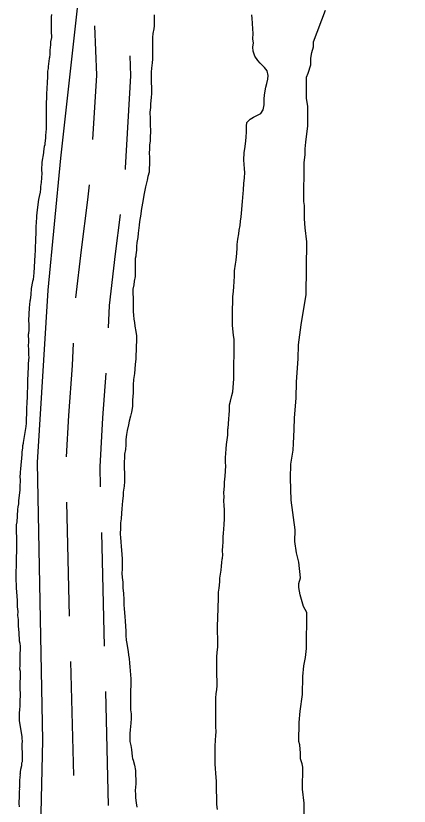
# Model space of a CAD drawing. Extents: x 3172231 to 3210228, y 940198 to 965780.
# Drawn here: x 3177788 to 3178134, y 956390 to 957085 of the extents above; entities that cross this region are included whole.
import ezdxf

# ---------------------------------------------------------------- set-up
doc = ezdxf.new("R2010")
doc.units = 0
for name, color, linetype in [('V-ROAD-CNTR', 7, 'Continuous'), ('V-SITE-VEGE', 7, 'Continuous'), ('V-TOPO-SHOR', 7, 'Continuous')]:
    doc.layers.add(name, color=color, linetype=linetype)

msp = doc.modelspace()

# ---------------------------------------------------------------- linework, layer by layer
at = {"layer": 'V-ROAD-CNTR'}
for p, q in [((3177832.784, 956657.308), (3177835.313, 956557.34)), ((3177863.462, 956630.879), (3177865.992, 956530.911)), ((3177836.325, 956517.353), (3177838.855, 956417.385)), ((3177867.004, 956490.924), (3177869.533, 956390.956))]:
    msp.add_line(p, q, dxfattribs=at)
for points in [[(3177857.528, 957076.053), (3177859.118, 957032.487), (3177855.793, 956976.18)], [(3177888.512, 957049.633), (3177889.15, 957032.149), (3177884.366, 956951.126), (3177884.225, 956949.794)], [(3177852.631, 956936.316), (3177851.231, 956923.09), (3177845.845, 956879.225), (3177840.873, 956837.011)], [(3177879.853, 956910.034), (3177875.631, 956875.643), (3177870.285, 956830.26), (3177869.394, 956810.626)], [(3177838.749, 956797.078), (3177837.857, 956777.419), (3177834.467, 956733.524), (3177832.443, 956697.285)], [(3177867.426, 956770.677), (3177864.403, 956731.532), (3177862.003, 956688.554), (3177862.45, 956670.866)]]:
    msp.add_lwpolyline(points, dxfattribs=at)
at = {"layer": 'V-SITE-VEGE'}
for p, q in [((3177819.327, 957083.703), (3177819.243, 957074.292)), ((3177819.557, 957085.794), (3177819.327, 957083.703)), ((3177819.243, 957074.292), (3177819.436, 957072.408)), ((3177819.436, 957072.408), (3177819.407, 957069.272)), ((3177819.407, 957069.272), (3177819.602, 957067.595)), ((3177818.713, 957061.748), (3177818.69, 957059.239)), ((3177819.585, 957065.713), (3177818.713, 957061.748)), ((3177819.602, 957067.595), (3177819.585, 957065.713)), ((3177818.69, 957059.239), (3177818.23, 957054.433)), ((3177817.757, 957048.162), (3177817.746, 957047.117)), ((3177818.199, 957051.086), (3177817.757, 957048.162)), ((3177818.23, 957054.433), (3177818.199, 957051.086)), ((3177817.746, 957047.117), (3177816.638, 957040.228)), ((3177816.182, 957036.046), (3177816.141, 957031.446)), ((3177816.62, 957038.552), (3177816.182, 957036.046)), ((3177816.638, 957040.228), (3177816.62, 957038.552)), ((3177816.141, 957031.446), (3177815.881, 957025.802)), ((3177815.422, 957021.204), (3177815.375, 957015.975)), ((3177815.881, 957025.802), (3177815.422, 957021.204)), ((3177815.141, 957013.26), (3177815.092, 957007.822)), ((3177815.375, 957015.975), (3177815.141, 957013.26)), ((3177815.092, 957007.822), (3177814.853, 957004.269)), ((3177814.853, 957004.269), (3177815.043, 957002.385)), ((3177815.043, 957002.385), (3177814.898, 956986.07)), ((3177814.898, 956986.07), (3177814.652, 956981.892)), ((3177814.427, 956980.221), (3177814.402, 956977.293)), ((3177814.652, 956981.892), (3177814.427, 956980.221)), ((3177813.72, 956971.444), (3177813.288, 956969.774)), ((3177813.734, 956972.908), (3177813.72, 956971.444)), ((3177814.402, 956977.293), (3177813.734, 956972.908)), ((3177812.62, 956965.388), (3177812.612, 956964.341)), ((3177813.288, 956969.774), (3177812.62, 956965.388)), ((3177812.612, 956964.341), (3177811.074, 956956.198)), ((3177811.074, 956956.198), (3177811.01, 956949.09)), ((3177811.199, 956946.579), (3177810.494, 956938.219)), ((3177811.01, 956949.09), (3177811.199, 956946.579)), ((3177810.494, 956938.219), (3177810.046, 956934.668)), ((3177810.027, 956932.786), (3177809.581, 956929.65)), ((3177810.046, 956934.668), (3177810.027, 956932.786)), ((3177808.27, 956923.387), (3177807.373, 956916.496)), ((3177808.924, 956926.101), (3177808.27, 956923.387)), ((3177809.581, 956929.65), (3177808.924, 956926.101)), ((3177807.373, 956916.496), (3177807.142, 956913.989)), ((3177806.704, 956911.9), (3177806.466, 956908.765)), ((3177807.142, 956913.989), (3177806.704, 956911.9)), ((3177806.218, 956904.376), (3177805.954, 956898.314)), ((3177806.448, 956906.674), (3177806.218, 956904.376)), ((3177806.466, 956908.765), (3177806.448, 956906.674)), ((3177805.954, 956898.314), (3177805.901, 956892.247)), ((3177805.673, 956890.158), (3177805.637, 956886.185)), ((3177805.901, 956892.247), (3177805.673, 956890.158)), ((3177805.391, 956882.005), (3177805.358, 956878.239)), ((3177805.637, 956886.185), (3177805.391, 956882.005)), ((3177804.907, 956874.69), (3177804.858, 956869.252)), ((3177805.358, 956878.239), (3177804.907, 956874.69)), ((3177804.858, 956869.252), (3177804.137, 956858.802)), ((3177804.137, 956858.802), (3177803.46, 956853.159)), ((3177803.025, 956851.281), (3177801.921, 956845.016)), ((3177803.46, 956853.159), (3177803.025, 956851.281)), ((3177801.459, 956840.003), (3177800.789, 956834.989)), ((3177801.921, 956845.016), (3177801.459, 956840.003)), ((3177800.777, 956833.943), (3177800.099, 956828.303)), ((3177800.789, 956834.989), (3177800.777, 956833.943)), ((3177800.099, 956828.303), (3177799.581, 956817.012)), ((3177799.581, 956817.012), (3177799.761, 956813.875)), ((3177799.761, 956813.875), (3177799.716, 956808.855)), ((3177799.478, 956805.719), (3177799.259, 956804.677)), ((3177799.716, 956808.855), (3177799.478, 956805.719)), ((3177799.421, 956799.237), (3177799.165, 956794.011)), ((3177799.259, 956804.677), (3177799.421, 956799.237)), ((3177799.165, 956794.011), (3177799.361, 956792.756)), ((3177799.361, 956792.756), (3177799.538, 956788.989)), ((3177799.712, 956785.012), (3177799.239, 956778.952)), ((3177799.538, 956788.989), (3177799.513, 956786.27)), ((3177799.513, 956786.27), (3177799.712, 956785.012)), ((3177799.239, 956778.952), (3177799.196, 956774.141)), ((3177798.966, 956772.261), (3177798.94, 956768.917)), ((3177799.196, 956774.141), (3177798.966, 956772.261)), ((3177798.702, 956765.781), (3177798.624, 956756.997)), ((3177798.94, 956768.917), (3177798.702, 956765.781)), ((3177798.624, 956756.997), (3177798.399, 956755.117)), ((3177798.399, 956755.117), (3177798.34, 956748.636)), ((3177798.112, 956746.545), (3177797.83, 956738.391)), ((3177798.34, 956748.636), (3177798.112, 956746.545)), ((3177797.61, 956737.347), (3177797.58, 956733.792)), ((3177797.83, 956738.391), (3177797.61, 956737.347)), ((3177797.352, 956731.909), (3177797.305, 956726.683)), ((3177797.58, 956733.792), (3177797.352, 956731.909)), ((3177797.074, 956723.967), (3177794.647, 956709.975)), ((3177797.305, 956726.683), (3177797.074, 956723.967)), ((3177794.637, 956708.931), (3177794.201, 956706.844)), ((3177794.647, 956709.975), (3177794.637, 956708.931)), ((3177793.736, 956701.62), (3177793.715, 956699.316)), ((3177794.184, 956704.962), (3177793.736, 956701.62)), ((3177794.201, 956706.844), (3177794.184, 956704.962)), ((3177793.715, 956699.316), (3177792.345, 956686.573)), ((3177792.099, 956682.393), (3177791.872, 956680.304)), ((3177791.872, 956680.304), (3177792.046, 956676.538)), ((3177792.107, 956683.646), (3177792.099, 956682.393)), ((3177792.345, 956686.573), (3177792.107, 956683.646)), ((3177792.046, 956676.538), (3177791.999, 956671.098)), ((3177791.761, 956668.174), (3177790.631, 956658.562)), ((3177791.999, 956671.098), (3177791.761, 956668.174)), ((3177790.166, 956653.34), (3177789.935, 956650.831)), ((3177790.608, 956656.054), (3177790.166, 956653.34)), ((3177790.631, 956658.562), (3177790.608, 956656.054)), ((3177789.468, 956645.398), (3177789.451, 956643.725)), ((3177789.935, 956650.831), (3177789.468, 956645.398)), ((3177789.212, 956640.171), (3177788.767, 956637.456)), ((3177789.224, 956641.636), (3177789.212, 956640.171)), ((3177789.451, 956643.725), (3177789.224, 956641.636)), ((3177788.767, 956637.456), (3177788.72, 956632.018)), ((3177788.72, 956632.018), (3177788.874, 956625.743)), ((3177788.874, 956625.743), (3177788.839, 956621.979)), ((3177788.839, 956621.979), (3177789.021, 956619.048)), ((3177789.021, 956619.048), (3177788.98, 956614.446)), ((3177788.98, 956614.446), (3177788.511, 956608.806)), ((3177788.511, 956608.806), (3177788.333, 956588.939)), ((3177788.333, 956588.939), (3177788.714, 956584.753)), ((3177788.714, 956584.753), (3177788.689, 956582.035)), ((3177788.689, 956582.035), (3177789.255, 956574.918)), ((3177789.255, 956574.918), (3177789.427, 956570.943)), ((3177789.427, 956570.943), (3177789.408, 956568.854)), ((3177789.408, 956568.854), (3177789.588, 956565.503)), ((3177789.588, 956565.503), (3177789.967, 956561.317)), ((3177789.967, 956561.317), (3177789.937, 956557.762)), ((3177789.937, 956557.762), (3177790.326, 956554.413)), ((3177790.326, 956554.413), (3177790.481, 956548.554)), ((3177790.481, 956548.554), (3177790.85, 956542.906)), ((3177790.85, 956542.906), (3177791.411, 956535.58)), ((3177791.411, 956535.58), (3177791.813, 956533.487)), ((3177791.813, 956533.487), (3177792.202, 956530.552)), ((3177792.202, 956530.552), (3177792.171, 956526.79)), ((3177791.946, 956525.328), (3177791.845, 956514.033)), ((3177792.171, 956526.79), (3177791.946, 956525.328)), ((3177791.845, 956514.033), (3177791.61, 956511.108)), ((3177791.61, 956511.108), (3177792.009, 956509.013)), ((3177792.009, 956509.013), (3177791.872, 956493.33)), ((3177791.872, 956493.33), (3177792.04, 956488.935)), ((3177792.013, 956486.217), (3177791.79, 956484.546)), ((3177792.04, 956488.935), (3177792.013, 956486.217)), ((3177791.739, 956478.691), (3177791.493, 956474.72)), ((3177791.79, 956484.546), (3177791.739, 956478.691)), ((3177791.266, 956472.629), (3177791.2, 956465.52)), ((3177791.493, 956474.72), (3177791.266, 956472.629)), ((3177791.2, 956465.52), (3177793.582, 956451.276)), ((3177793.582, 956451.276), (3177793.568, 956449.603)), ((3177793.523, 956444.374), (3177793.496, 956441.657)), ((3177793.76, 956447.719), (3177793.523, 956444.374)), ((3177793.568, 956449.603), (3177793.76, 956447.719)), ((3177793.496, 956441.657), (3177793.875, 956437.053)), ((3177793.875, 956437.053), (3177793.805, 956429.313)), ((3177793.355, 956425.762), (3177792.49, 956422.633)), ((3177793.375, 956428.062), (3177793.355, 956425.762)), ((3177793.805, 956429.313), (3177793.375, 956428.062)), ((3177791.806, 956416.366), (3177791.561, 956412.184)), ((3177792.026, 956417.408), (3177791.806, 956416.366)), ((3177792.036, 956418.664), (3177791.825, 956418.457)), ((3177791.825, 956418.457), (3177792.026, 956417.408)), ((3177792.052, 956420.546), (3177792.036, 956418.664)), ((3177792.49, 956422.633), (3177792.052, 956420.546)), ((3177791.561, 956412.184), (3177791.509, 956406.538)), ((3177791.276, 956403.822), (3177791.219, 956397.338)), ((3177791.493, 956404.864), (3177791.276, 956403.822)), ((3177791.509, 956406.538), (3177791.296, 956406.12)), ((3177791.296, 956406.12), (3177791.493, 956404.864)), ((3177791.219, 956397.338), (3177790.983, 956394.62)), ((3177790.983, 956394.62), (3177790.969, 956392.738)), ((3177790.969, 956392.738), (3177791.149, 956389.603))]:
    msp.add_line(p, q, dxfattribs=at)
msp.add_lwpolyline([(3178041.351, 956379.789), (3178041.468, 956392.81), (3178040.133, 956405.12), (3178040.309, 956424.648), (3178039.61, 956427.548), (3178038.203, 956431.9), (3178038.246, 956436.965), (3178037.591, 956444.204), (3178036.895, 956447.102), (3178037.042, 956463.738), (3178037.857, 956473.859), (3178040.155, 956488.304), (3178040.3, 956504.219), (3178041.109, 956513.613), (3178042.621, 956520.834), (3178043.415, 956528.785), (3178043.702, 956560.609), (3178040.853, 956565.698), (3178038.052, 956575.852), (3178036.663, 956582.373), (3178036.696, 956585.989), (3178038.187, 956591.04), (3178036.866, 956604.796), (3178034.767, 956612.771), (3178033.411, 956622.911), (3178033.503, 956633.036), (3178030.122, 956659.107), (3178029.573, 956678.643), (3178029.684, 956690.939), (3178031.963, 956703.217), (3178032.014, 956709.003), (3178032.852, 956721.293), (3178032.942, 956731.418), (3178034.544, 956748.765), (3178034.675, 956763.232), (3178036.303, 956783.472), (3178036.413, 956795.766), (3178038.74, 956813.107), (3178043.319, 956839.829), (3178043.737, 956886.12), (3178042.402, 956898.43), (3178041.748, 956906.393), (3178041.853, 956917.964), (3178041.163, 956921.587), (3178041.468, 956955.582), (3178042.256, 956962.809), (3178042.301, 956967.872), (3178043.078, 956973.651), (3178044.655, 956988.104), (3178044.81, 957005.465), (3178043.422, 957011.988), (3178043.592, 957030.793), (3178045.07, 957034.395), (3178047.307, 957041.608), (3178047.358, 957047.396), (3178048.126, 957052.454), (3178049.619, 957057.503), (3178049.66, 957061.959), (3178060.264, 957089.675)], dxfattribs=at)
at = {"layer": 'V-TOPO-SHOR'}
for points in [[(3177808.202, 956282.053), (3177812.179, 956447.896), (3177807.433, 956692.228), (3177816.725, 956843.791), (3177827.712, 956959.682), (3177844.128, 957107.661), (3177851.861, 957350.179), (3177861.091, 957476.775), (3177867.155, 957765.665), (3177882.088, 958034.915), (3177918.429, 958307.68), (3177947.567, 958551.928), (3178014.764, 959042.187), (3178022.034, 959097.453), (3177990.141, 959181.35), (3178008.234, 959286.523), (3178047.742, 959396.994), (3178094.356, 959496.747), (3178119.446, 959546.619), (3178133.681, 959574.683)], [(3177909.89, 957085.472), (3177909.845, 957080.452), (3177909.814, 957077.106), (3177909.806, 957076.062), (3177909.57, 957073.344), (3177908.696, 957069.168), (3177908.458, 957065.826), (3177908.204, 957060.808), (3177908.368, 957055.786)], [(3178006.48, 957011.615), (3178006.719, 957015.168), (3178007.827, 957022.06), (3178008.692, 957025.189), (3178009.562, 957028.945), (3178010.011, 957032.29), (3178009.001, 957036.271), (3178006.519, 957039.431), (3178002.998, 957043.228), (3178000.928, 957045.546), (3177998.243, 957049.335), (3177996.817, 957053.74), (3177996.428, 957057.089), (3177996.883, 957061.06), (3177996.494, 957064.2), (3177996.75, 957069.426), (3177996.363, 957072.985), (3177995.992, 957078.427), (3177995.82, 957082.4), (3177995.431, 957085.751)], [(3177908.368, 957055.786), (3177908.317, 957050.14), (3177908.288, 957046.796), (3177908.049, 957043.449), (3177907.377, 957038.647), (3177907.14, 957035.302), (3177907.092, 957030.074), (3177907.273, 957026.934), (3177907.428, 957020.868), (3177907.389, 957016.477), (3177907.148, 957012.924), (3177906.679, 957007.282), (3177906.65, 957004.144), (3177905.989, 957000.177), (3177906.142, 956994.111), (3177906.31, 956989.507), (3177906.462, 956983.023), (3177906.419, 956978.212), (3177906.388, 956974.866), (3177905.726, 956971.108), (3177905.696, 956967.552), (3177905.458, 956964.419), (3177905.454, 956963.79), (3177905.636, 956960.862), (3177905.812, 956957.304), (3177905.786, 956954.167), (3177905.546, 956950.822), (3177905.305, 956947.269), (3177904.225, 956943.515), (3177903.779, 956940.382), (3177902.052, 956934.541), (3177901.608, 956931.407), (3177900.731, 956927.022), (3177900.07, 956923.264), (3177899.623, 956920.133), (3177898.966, 956916.791), (3177898.519, 956913.657), (3177898.071, 956910.317), (3177896.969, 956904.05), (3177896.525, 956900.919), (3177895.833, 956893.812), (3177895.38, 956889.843), (3177894.712, 956885.458), (3177894.264, 956882.116), (3177894.233, 956878.77), (3177893.78, 956874.801), (3177893.559, 956873.547), (3177893.123, 956871.458), (3177893.117, 956870.831), (3177893.09, 956867.905), (3177893.25, 956862.465), (3177893.221, 956859.119), (3177892.98, 956855.566), (3177892.316, 956851.599), (3177891.872, 956848.465), (3177891.208, 956844.496), (3177891.171, 956840.523), (3177890.954, 956839.69), (3177891.362, 956838.221), (3177891.306, 956832.157), (3177891.481, 956828.182), (3177891.45, 956824.835), (3177891.63, 956821.698), (3177892.019, 956818.347), (3177892.617, 956815.206), (3177892.799, 956812.066), (3177893.592, 956807.247), (3177894.188, 956803.688), (3177894.141, 956798.459), (3177894.11, 956794.904), (3177893.858, 956790.304), (3177893.623, 956787.171), (3177893.586, 956783.198), (3177893.127, 956778.6), (3177892.877, 956774.211), (3177892.427, 956770.451), (3177891.753, 956765.226), (3177891.292, 956760.631), (3177891.259, 956756.866), (3177891.229, 956753.52), (3177890.991, 956750.385), (3177890.753, 956747.04), (3177890.704, 956741.603), (3177889.822, 956736.591), (3177888.951, 956732.835), (3177887.87, 956728.661), (3177887.212, 956725.321), (3177886.121, 956720.312), (3177885.461, 956716.762), (3177885.007, 956712.585), (3177884.964, 956707.774), (3177884.509, 956703.805), (3177883.844, 956699.627), (3177883.606, 956696.282), (3177883.573, 956692.727), (3177883.536, 956688.545), (3177883.684, 956681.641), (3177883.628, 956675.577), (3177883.383, 956671.397), (3177882.709, 956666.175), (3177882.469, 956662.83)], [(3177968.68, 956597.643), (3177968.919, 956601.196), (3177969.159, 956604.538), (3177969.395, 956607.465), (3177969.819, 956608.089), (3177970.056, 956611.225), (3177969.878, 956614.78), (3177970.126, 956618.96), (3177970.361, 956622.096), (3177970.404, 956626.906), (3177970.644, 956630.042), (3177971.094, 956633.802), (3177971.129, 956637.775), (3177971.592, 956642.791), (3177971.414, 956646.137), (3177971.457, 956650.948), (3177971.279, 956654.296), (3177970.902, 956658.9), (3177971.137, 956662.036), (3177970.961, 956665.593), (3177971.436, 956671.862), (3177971.463, 956675), (3177972.139, 956680.222), (3177972.637, 956689.211), (3177972.456, 956692.35), (3177972.493, 956696.532), (3177972.737, 956700.295), (3177972.981, 956704.266), (3177973.433, 956708.028), (3177973.89, 956712.206), (3177974.554, 956716.382), (3177974.601, 956721.61), (3177974.818, 956722.446), (3177975.305, 956730.388), (3177975.76, 956734.359), (3177975.791, 956737.703), (3177976.047, 956742.93), (3177976.702, 956746.061), (3177978, 956751.069), (3177978.869, 956754.409), (3177979.11, 956758.171), (3177979.807, 956765.902), (3177979.635, 956769.877), (3177979.678, 956774.686), (3177979.735, 956781.17), (3177979.973, 956784.306), (3177980.003, 956787.861), (3177980.036, 956791.414), (3177980.075, 956795.598), (3177979.907, 956800.2), (3177979.522, 956804.177), (3177978.551, 956812.552), (3177978.594, 956817.153), (3177978.652, 956823.635), (3177978.695, 956828.446), (3177978.725, 956831.793), (3177978.987, 956837.855), (3177979.45, 956842.87), (3177979.694, 956846.632), (3177979.946, 956851.441), (3177980.198, 956856.039), (3177980.448, 956860.639), (3177981.337, 956866.486), (3177981.785, 956870.039), (3177982.258, 956876.099), (3177982.719, 956880.695), (3177982.746, 956883.832), (3177983.208, 956888.639), (3177984.087, 956893.233), (3177984.531, 956896.366), (3177985.197, 956900.542), (3177985.65, 956904.302), (3177986.1, 956908.062), (3177986.34, 956911.406), (3177986.786, 956914.54), (3177987.032, 956918.513), (3177987.268, 956921.646), (3177987.716, 956924.989), (3177987.96, 956928.751), (3177988.195, 956931.678), (3177988.195, 956931.886), (3177988.662, 956937.32), (3177989.127, 956942.335), (3177989.379, 956947.142), (3177988.99, 956950.284), (3177988.818, 956954.468), (3177988.64, 956958.025), (3177988.91, 956964.716), (3177989.354, 956967.849), (3177990.254, 956974.743), (3177990.706, 956978.503), (3177990.741, 956982.476), (3177990.997, 956987.703), (3177991.237, 956991.047), (3177993.981, 956993.949), (3177996.926, 956995.807), (3178000.496, 956997.447), (3178003.436, 956998.885), (3178005.349, 957002.215), (3178006.226, 957006.597), (3178006.48, 957011.615)], [(3177882.469, 956662.83), (3177882.011, 956658.442), (3177881.531, 956651.546), (3177881.079, 956647.784), (3177880.825, 956642.766), (3177880.374, 956639.217), (3177880.335, 956634.824), (3177880.077, 956629.389), (3177880.26, 956626.249), (3177880.436, 956622.694), (3177880.817, 956618.508), (3177881.206, 956615.157), (3177881.382, 956611.391), (3177881.556, 956607.625), (3177881.728, 956603.441), (3177881.683, 956598.421), (3177881.443, 956595.076), (3177881.828, 956591.308), (3177882.209, 956587.122), (3177882.371, 956581.893), (3177882.75, 956577.496), (3177883.116, 956571.637), (3177883.284, 956567.035), (3177883.465, 956563.898), (3177884.028, 956556.781), (3177884.415, 956553.221), (3177884.579, 956548.202), (3177884.964, 956544.434), (3177884.927, 956540.249), (3177885.31, 956536.272), (3177885.699, 956533.133), (3177886.293, 956529.362), (3177886.893, 956526.221), (3177887.282, 956523.079), (3177887.88, 956519.937), (3177888.263, 956515.96), (3177888.445, 956512.821), (3177888.83, 956509.261), (3177889.009, 956505.706), (3177889.187, 956502.148), (3177889.355, 956497.547), (3177889.082, 956490.647), (3177889.056, 956487.509), (3177889.025, 956484.163), (3177888.97, 956478.099), (3177889.152, 956474.959), (3177889.539, 956471.402), (3177889.5, 956467.22), (3177889.254, 956463.247), (3177888.785, 956457.396), (3177888.548, 956454.26), (3177888.31, 956451.125), (3177888.484, 956447.149), (3177889.287, 956443.588), (3177889.883, 956440.026), (3177890.457, 956433.956), (3177890.651, 956432.281), (3177891.265, 956430.813), (3177892.482, 956426.409), (3177893.275, 956421.592), (3177893.445, 956417.197), (3177893.625, 956414.06), (3177893.797, 956409.876), (3177893.117, 956404.025), (3177893.295, 956400.676), (3177893.477, 956397.539), (3177894.067, 956393.351), (3177894.448, 956389.373)], [(3177965.329, 956387.274), (3177964.953, 956391.878), (3177964.774, 956395.226), (3177964.805, 956398.782), (3177964.426, 956403.177), (3177964.473, 956408.405), (3177964.506, 956411.961), (3177963.945, 956419.284), (3177963.564, 956423.47), (3177963.388, 956427.239), (3177963.433, 956432.256), (3177963.257, 956436.023), (3177963.292, 956439.787), (3177963.32, 956443.133), (3177963.785, 956448.358), (3177964.031, 956452.329), (3177964.271, 956455.673), (3177963.894, 956460.277), (3177963.943, 956465.715), (3177963.988, 956470.943), (3177964.017, 956474.081), (3177963.851, 956478.891), (3177963.879, 956482.029), (3177963.91, 956485.584), (3177964.152, 956489.138), (3177964.813, 956492.896), (3177965.051, 956496.031), (3177965.094, 956500.842), (3177964.715, 956505.237), (3177964.953, 956508.579), (3177964.774, 956511.928), (3177964.826, 956517.574), (3177964.856, 956521.129), (3177965.104, 956525.518), (3177965.563, 956529.907), (3177965.594, 956533.462), (3177965.641, 956538.691), (3177965.465, 956542.248), (3177965.499, 956546.221), (3177965.532, 956549.986), (3177965.782, 956554.375), (3177965.813, 956557.721), (3177966.063, 956562.321), (3177966.099, 956566.503), (3177966.349, 956571.101), (3177966.378, 956574.238), (3177966.415, 956578.211), (3177966.863, 956581.762), (3177967.541, 956587.405), (3177967.57, 956590.54), (3177968.68, 956597.643)]]:
    msp.add_lwpolyline(points, dxfattribs=at)

doc.saveas('drawing.dxf')
